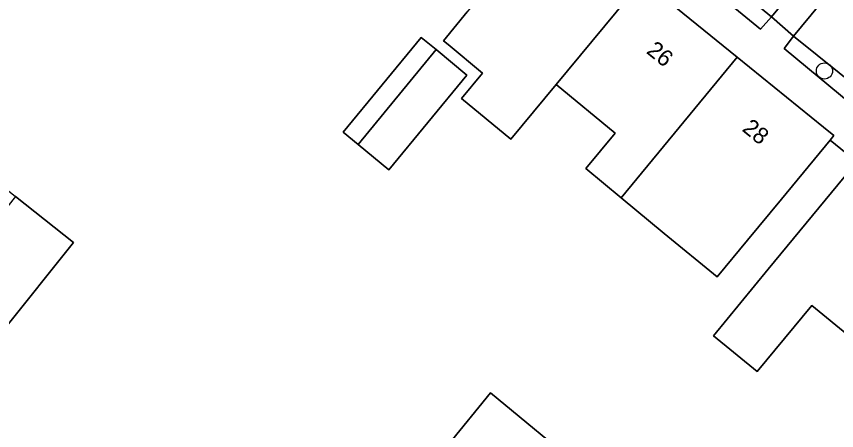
# Model space of a CAD drawing. Extents: x 160157 to 160921, y 381516 to 382045.
# Drawn here: x 160365.48 to 160415.11, y 381849.76 to 381874.84 of the extents above; entities that cross this region are included whole.
import ezdxf

# ---------------------------------------------------------------- set-up
doc = ezdxf.new("R2010")
doc.units = 0
for name, color, linetype in [('IMGEO_Boom', 7, 'Continuous'), ('IMGEO_Erf', 7, 'Continuous'), ('IMGEO_Groenvoorziening', 7, 'Continuous'), ('IMGEO_Haag', 7, 'Continuous'), ('IMGEO_Pand', 7, 'Continuous'), ('IMGEO_Pand_nummerreeks', 7, 'Continuous'), ('IMGEO_Parkeervlak_open', 7, 'Continuous'), ('IMGEO_Voetpad_open', 7, 'Continuous')]:
    doc.layers.add(name, color=color, linetype=linetype)

msp = doc.modelspace()

# ---------------------------------------------------------------- linework, layer by layer
at = {"layer": 'IMGEO_Boom'}
msp.add_circle((160414.37, 381871.532), 0.489, dxfattribs=at)
at = {"layer": 'IMGEO_Erf'}
msp.add_lwpolyline([(160415.94, 381855.425), (160413.598, 381857.333), (160410.301, 381853.33), (160407.659, 381855.506), (160410.974, 381859.53), (160416.323, 381866.023), (160414.72, 381867.351), (160411.768, 381863.778), (160409.716, 381861.292), (160407.871, 381859.06), (160404.678, 381861.699), (160402.067, 381863.857), (160399.934, 381865.619), (160401.714, 381867.774), (160398.149, 381870.719), (160395.405, 381867.399), (160392.421, 381869.865), (160393.693, 381871.403), (160391.596, 381873.136), (160391.319, 381873.365), (160392.756, 381875.117)], dxfattribs=at)
for points in [[(160385.248, 381867.831), (160389.974, 381873.568), (160390.876, 381872.825), (160392.744, 381871.286), (160388.018, 381865.549), (160386.162, 381867.078)], [(160360.865, 381858.209), (160357.047, 381860.603), (160357.559, 381861.244), (160354.075, 381864.043), (160355.377, 381865.664), (160358.865, 381862.879), (160359.651, 381863.863), (160361.937, 381866.726), (160365.435, 381863.933), (160368.934, 381861.139), (160364.683, 381855.815)], [(160394.158, 381852.055), (160399.833, 381847.371), (160392.776, 381838.807), (160386.482, 381842.604)]]:
    msp.add_lwpolyline(points, close=True, dxfattribs=at)
at = {"layer": 'IMGEO_Groenvoorziening'}
for points in [[(160403.147, 381881.401), (160402.489, 381880.641), (160410.509, 381874.071), (160411.165, 381874.813)], [(160412.497, 381873.643), (160411.927, 381872.893), (160416.045, 381869.475), (160416.7, 381870.278)]]:
    msp.add_lwpolyline(points, close=True, dxfattribs=at)
at = {"layer": 'IMGEO_Haag'}
for points in [[(160403.147, 381881.401), (160402.489, 381880.641), (160410.509, 381874.071), (160411.165, 381874.813)], [(160412.497, 381873.643), (160411.927, 381872.893), (160416.045, 381869.475), (160416.7, 381870.278)]]:
    msp.add_lwpolyline(points, close=True, dxfattribs=at)
at = {"layer": 'IMGEO_Pand'}
for points in [[(160403.237, 381876.879), (160397.816, 381881.285), (160392.756, 381875.117), (160391.319, 381873.365), (160391.596, 381873.136), (160393.693, 381871.403), (160392.421, 381869.865), (160395.405, 381867.399), (160398.149, 381870.719)], [(160409.099, 381872.362), (160403.357, 381877.028), (160403.237, 381876.879), (160398.149, 381870.719), (160401.714, 381867.774), (160399.934, 381865.619), (160402.067, 381863.857)], [(160386.162, 381867.078), (160390.876, 381872.825), (160389.974, 381873.568), (160385.248, 381867.831)], [(160386.162, 381867.078), (160388.018, 381865.549), (160392.744, 381871.286), (160390.876, 381872.825)], [(160409.099, 381872.362), (160402.067, 381863.857), (160404.678, 381861.699), (160407.871, 381859.06), (160409.716, 381861.292), (160411.768, 381863.778), (160414.72, 381867.351), (160414.939, 381867.617), (160414.314, 381868.125)], [(160421.277, 381861.942), (160417.041, 381865.431), (160416.785, 381865.642), (160416.323, 381866.023), (160410.974, 381859.53), (160407.659, 381855.506), (160410.301, 381853.33), (160413.598, 381857.333), (160415.94, 381855.425), (160418.098, 381858.083)], [(160365.435, 381863.933), (160360.865, 381858.209), (160364.683, 381855.815), (160368.934, 381861.139)], [(160392.776, 381838.807), (160399.833, 381847.371), (160394.158, 381852.055), (160386.482, 381842.604)]]:
    msp.add_lwpolyline(points, close=True, dxfattribs=at)
at = {"layer": 'IMGEO_Parkeervlak_open'}
msp.add_lwpolyline([(160370.367, 381913.255), (160367.984, 381910.381), (160374.618, 381904.875), (160377.745, 381908.664), (160379.141, 381907.511), (160376.001, 381903.706), (160384.075, 381897.114), (160384.91, 381896.435), (160393.059, 381889.711), (160396.159, 381893.468), (160397.538, 381892.33), (160394.443, 381888.579), (160402.306, 381882.102), (160403.147, 381881.401), (160411.165, 381874.813), (160414.244, 381878.544), (160415.611, 381877.416), (160412.497, 381873.643), (160416.7, 381870.278), (160419.053, 381873.08)], dxfattribs=at)
at = {"layer": 'IMGEO_Voetpad_open'}
for points in [[(160416.045, 381869.475), (160411.927, 381872.893), (160412.497, 381873.643), (160411.165, 381874.813), (160410.509, 381874.071), (160402.489, 381880.641), (160403.147, 381881.401), (160402.306, 381882.102), (160401.665, 381881.336), (160393.831, 381887.769), (160394.443, 381888.579), (160393.059, 381889.711), (160392.443, 381888.958), (160384.293, 381895.629), (160384.91, 381896.435), (160384.075, 381897.114), (160383.445, 381896.356), (160375.422, 381902.987), (160376.001, 381903.706), (160374.618, 381904.875), (160374.026, 381904.114), (160367.386, 381909.636), (160367.984, 381910.381), (160370.367, 381913.255)], [(160362.436, 381910.191), (160366.268, 381907.024), (160370.1, 381903.857), (160373.931, 381900.692), (160374.925, 381899.885), (160378.829, 381896.713), (160382.746, 381893.53), (160386.663, 381890.347), (160390.625, 381887.128), (160392.17, 381885.873), (160397.816, 381881.285), (160403.237, 381876.879), (160403.357, 381877.028), (160409.099, 381872.362), (160414.314, 381868.125), (160414.939, 381867.617), (160414.72, 381867.351), (160416.323, 381866.023)]]:
    msp.add_lwpolyline(points, dxfattribs=at)
msp.add_lwpolyline([(160415.611, 381877.416), (160414.244, 381878.544), (160411.165, 381874.813), (160412.497, 381873.643)], close=True, dxfattribs=at)

# ---------------------------------------------------------------- texts
at = {"layer": 'IMGEO_Pand_nummerreeks'}
for s, p in [('26', (160403.543, 381872.651)), ('28', (160409.336, 381867.943))]:
    msp.add_text(s, height=1, rotation=320.9043, dxfattribs=at).set_placement(p)

doc.saveas('drawing.dxf')
